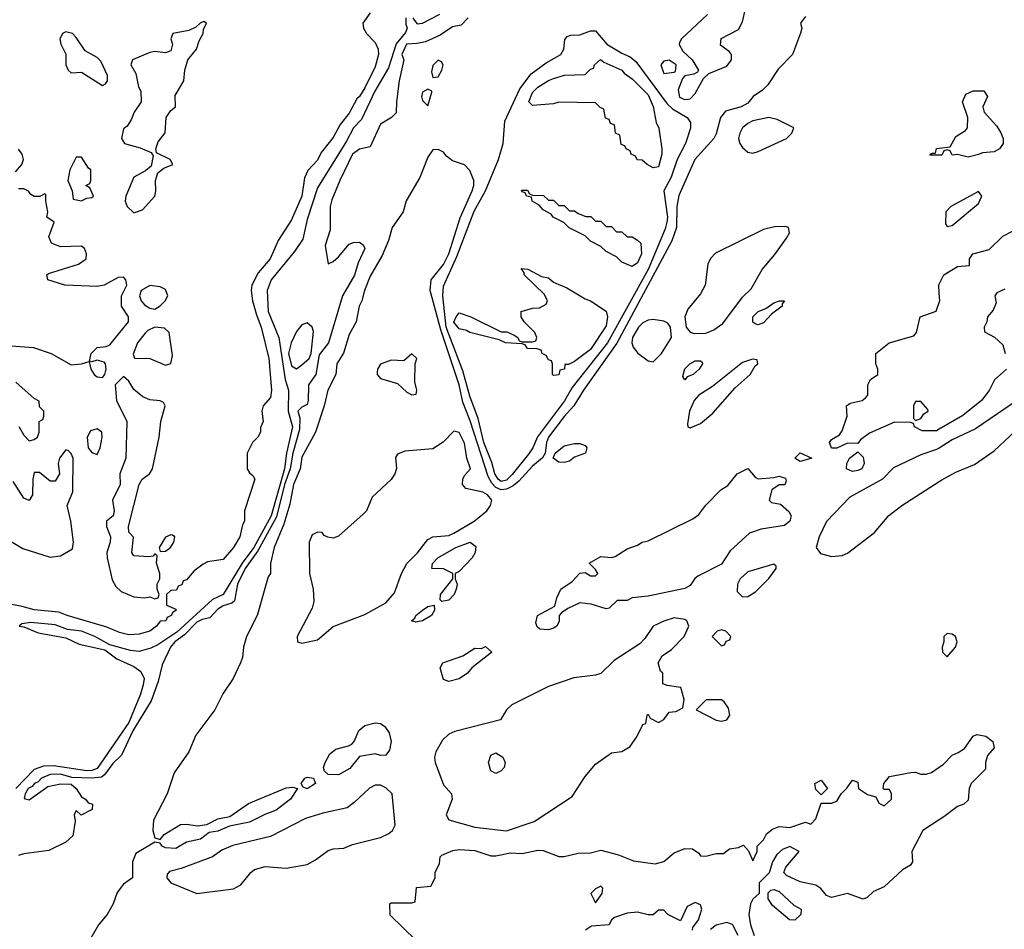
# Model space of a CAD drawing. Header units: inches. Extents: x 2348352 to 2479776, y 460422 to 613655.
# Tile 479 of 590: x 2446494 to 2450248, y 553753 to 557223. Entities that reach past the tile are written whole.
import ezdxf

# ---------------------------------------------------------------- set-up
doc = ezdxf.new("R2010")
doc.units = ezdxf.units.IN
doc.header["$MEASUREMENT"] = 0
doc.layers.add('C4545', color=7, linetype='Continuous')
doc.layers.add('C4555', color=7, linetype='Continuous')

msp = doc.modelspace()

# ---------------------------------------------------------------- linework, layer by layer
at = {"layer": 'C4545', "color": 4}
for points, elevation in [([(2447830.9, 557249.1), (2447802, 557210), (2447804.7, 557190), (2447816, 557170), (2447850, 557136), (2447860.5, 557110), (2447862, 557090), (2447850, 557042.9), (2447810, 556962.6), (2447790, 556929.8), (2447779.3, 556920.7), (2447750, 556865.7), (2447716.5, 556823.5), (2447690, 556773.3), (2447643.5, 556716.5), (2447630, 556686.9), (2447592.6, 556647.4), (2447580.6, 556619.4), (2447570, 556549.5), (2447530, 556459.5), (2447479.2, 556380.8), (2447448.7, 556310), (2447403.1, 556256.9), (2447379.6, 556210), (2447376.9, 556190), (2447382.3, 556150), (2447396.6, 556096.6), (2447415.3, 556050), (2447444.2, 555930), (2447454.9, 555810), (2447450, 555782), (2447422, 555750), (2447418, 555730), (2447422, 555690), (2447412.7, 555667.3), (2447412, 555650), (2447402, 555630), (2447382, 555610), (2447362, 555570), (2447362, 555510), (2447370, 555494), (2447383.6, 555483.6), (2447391.3, 555470), (2447351, 555350), (2447351, 555310), (2447343.6, 555296.4), (2447334, 555250), (2447310, 555209), (2447270, 555164), (2447210, 555155.3), (2447193.7, 555146.3), (2447159.8, 555120.2), (2447130, 555086), (2447118, 555082), (2447112.7, 555067.3), (2447098, 555062), (2447092.7, 555047.3), (2447070, 555046), (2447054, 555030), (2447054, 554990), (2447090, 554974), (2447091, 554970), (2447078, 554962), (2447071.3, 554950), (2447056.9, 554943.1), (2447051, 554930), (2447030, 554928.7), (2447016, 554910), (2446990.8, 554890), (2446950, 554879.3), (2446910, 554876), (2446874.4, 554885.6), (2446826, 554906), (2446675.1, 554950), (2446643.4, 554963.4), (2446550, 554971.2), (2446504.4, 554984.4), (2446410, 555002)], 16), ([(2447966.5, 557230), (2447966.3, 557206.3), (2447971.7, 557190), (2447965.8, 557174.2), (2447929.2, 557130.8), (2447900.5, 557039.5), (2447848, 556950), (2447797.4, 556842.6), (2447766.4, 556810), (2447740.3, 556759.7), (2447630, 556581.3), (2447590, 556461.2), (2447573.8, 556386.2), (2447542, 556338), (2447453.6, 556230), (2447437.5, 556190), (2447442.1, 556110), (2447482.3, 556010), (2447506.6, 555850), (2447518.7, 555810), (2447517.4, 555730), (2447533.9, 555670), (2447511.3, 555570), (2447504.3, 555510), (2447453.5, 555330), (2447386.9, 555210), (2447342.7, 555150), (2447270.3, 555030), (2447230, 555010.8), (2447093.2, 554886.8), (2447021.5, 554838.5), (2446994.1, 554825.9), (2446950, 554812.6), (2446917, 554817), (2446838, 554838), (2446781.1, 554870), (2446730, 554889.8), (2446676.4, 554896.4), (2446630, 554914.2), (2446536.7, 554923.3), (2446502, 554918), (2446492, 554910), (2446510, 554907), (2446564.5, 554884.5), (2446670, 554864.9), (2446721.4, 554841.4), (2446818.8, 554818.8), (2446865.3, 554785.3), (2446930, 554755.4), (2446956.1, 554736.1), (2446968.9, 554710), (2446965.5, 554685.5), (2446955.2, 554650), (2446910, 554542.6), (2446790, 554367), (2446770, 554358.6), (2446750, 554358), (2446623, 554377), (2446584.7, 554375.3), (2446550, 554362.3), (2446479.3, 554290)], 24), ([(2448203.6, 557230), (2448177.6, 557202.4), (2448144.2, 557195.8), (2448096.8, 557163.2), (2448041.5, 557138.5), (2448010, 557131.6), (2447968.7, 557130), (2447951, 557090), (2447958.8, 557070), (2447940.5, 556990), (2447930.6, 556910), (2447930, 556868), (2447912, 556850), (2447870, 556824), (2447830, 556738), (2447790, 556729.3), (2447763.8, 556710), (2447714.4, 556610), (2447684.4, 556535.6), (2447677.6, 556510), (2447678.4, 556421.6), (2447658.5, 556361.5), (2447670, 556292), (2447690, 556301), (2447710, 556318.8), (2447750, 556366.8), (2447766.6, 556373.4), (2447790, 556374.8), (2447804, 556364), (2447810.4, 556350), (2447785.3, 556294.8), (2447771.2, 556248.8), (2447725.5, 556170), (2447672.2, 555990), (2447635.5, 555944.5), (2447624, 555870), (2447594.8, 555830), (2447594.4, 555770), (2447590, 555755.3), (2447570, 555745.2), (2447554.8, 555730), (2447562.3, 555702.3), (2447560.7, 555659.3), (2447535.3, 555570), (2447525.8, 555510), (2447504.1, 555450), (2447472.9, 555327.1), (2447402.7, 555197.3), (2447354.4, 555130), (2447325.2, 555070), (2447313.6, 555006.4), (2447303, 554997), (2447270, 554986.6), (2447250, 554974.3), (2447219.3, 554940.7), (2447190, 554935.1), (2447170, 554924.4), (2447123.1, 554876.9), (2447085.3, 554850), (2447068.7, 554830), (2447037.5, 554762.5), (2447022, 554698), (2446995.8, 554624.2), (2446926.2, 554510), (2446882, 554418), (2446850, 554385.1), (2446818, 554342), (2446806.4, 554333.6), (2446770.2, 554329.8), (2446692.6, 554332.6), (2446650, 554344.7), (2446610, 554344), (2446578, 554330), (2446564.6, 554315.4), (2446551, 554310), (2446542, 554298), (2446526.7, 554290), (2446514.8, 554270), (2446512, 554252), (2446530, 554247.3), (2446602, 554298), (2446650, 554307.6), (2446690, 554306.7), (2446710, 554290.6), (2446730, 554258.8), (2446744.7, 554250), (2446756, 554236), (2446771.3, 554230), (2446771, 554210), (2446728.4, 554188.4), (2446710, 554206), (2446702, 554190), (2446705.4, 554165.4), (2446696.3, 554110), (2446670, 554085.2), (2446605.7, 554054.3), (2446510, 554041.6), (2446490, 554034.5)], 28), ([(2449490, 557235.3), (2449471.3, 557210), (2449476, 557190), (2449471.3, 557171.3), (2449440.7, 557090), (2449386.3, 557033.7), (2449346.2, 556973.8), (2449326.2, 556953.8), (2449290.4, 556929.6), (2449270, 556904.5), (2449244.7, 556890), (2449185.8, 556874.2), (2449166, 556850), (2449150, 556788), (2449141, 556770), (2449067.7, 556690), (2449007.9, 556552.1), (2448999.6, 556510), (2448999, 556430), (2448981.2, 556378.8), (2448771.5, 555988.5), (2448643.7, 555810), (2448607.4, 555750), (2448570, 555709.6), (2448510.5, 555630), (2448503.1, 555610), (2448498, 555570), (2448488.1, 555551.9), (2448450, 555519.3), (2448397, 555463), (2448375.5, 555444.5), (2448350, 555431.6), (2448330, 555429.8), (2448310, 555438.2), (2448294.5, 555454.5), (2448281, 555481), (2448212.3, 555692.3), (2448184.1, 555764.1), (2448169.7, 555830.3), (2448099.4, 556039.4), (2448059.6, 556190), (2448062.7, 556230), (2448110, 556288.5), (2448130.7, 556330), (2448173.2, 556466.8), (2448219.5, 556570), (2448226, 556590), (2448225.2, 556610), (2448210, 556648), (2448190, 556668.7), (2448144.7, 556684.7), (2448122, 556702), (2448110, 556718), (2448090, 556728), (2448070, 556726), (2448050, 556698), (2448019.5, 556620.5), (2447968.1, 556531.9), (2447956, 556490), (2447914, 556430), (2447899.9, 556380.1), (2447876.4, 556323.6), (2447830, 556244), (2447808.5, 556190), (2447799.1, 556150), (2447788.4, 556130), (2447777.3, 556070), (2447750, 556022), (2447728.7, 555951.3), (2447703, 555910), (2447699.3, 555870), (2447668.7, 555810), (2447654.9, 555750), (2447621.6, 555650), (2447570, 555554), (2447563.7, 555510), (2447538.4, 555450), (2447524.6, 555375.4), (2447502, 555298), (2447464.7, 555210), (2447451.1, 555148.9), (2447450.8, 555110), (2447442, 555098), (2447399.1, 554950), (2447359.1, 554870), (2447348, 554830), (2447344, 554790), (2447336.3, 554770), (2447307.7, 554710), (2447268.8, 554651.2), (2447238.4, 554590), (2447166, 554494), (2447138.7, 554430), (2447083.8, 554350), (2447057.1, 554270), (2447004.9, 554170), (2447001.6, 554130), (2447010, 554102), (2447030, 554096), (2447045.1, 554114.9), (2447107.6, 554152.4), (2447130, 554154.9), (2447171.8, 554148.2), (2447207.2, 554152.8), (2447250, 554174), (2447295.9, 554184.1), (2447366.8, 554233.2), (2447510, 554293.4), (2447536, 554296), (2447554, 554290), (2447526.8, 554250), (2447472.7, 554207.3), (2447428.5, 554191.5), (2447370, 554162.4), (2447293.8, 554146.2), (2447250, 554127.8), (2447217.1, 554122.9), (2447183.1, 554096.9), (2447130, 554085.1), (2447090, 554061.6), (2447050, 554063.6), (2447037.2, 554070), (2447030, 554082), (2447010, 554085.2), (2446937.5, 554042.5), (2446923.8, 554010), (2446924.7, 553950), (2446890, 553926), (2446866, 553894), (2446850.5, 553850), (2446827.7, 553810), (2446794.9, 553770), (2446750, 553693.2)], 32), ([(2447993.6, 557230), (2447999.1, 557219.1), (2448010, 557207.6), (2448030.6, 557209.4), (2448096.3, 557243.7)], 28), ([(2449116.8, 557243.2), (2449017.3, 557150), (2449010, 557135.3), (2449008.5, 557128.5), (2449022.6, 557102.6), (2449058, 557070), (2449082, 557030), (2449078, 557022), (2449064.7, 557015.3), (2449030, 557008), (2449021, 556999), (2449005.4, 556954.6), (2449010, 556927.3), (2449030, 556918), (2449050, 556921), (2449070, 556941), (2449102, 556998), (2449122, 557018), (2449190, 557046), (2449208, 557070), (2449208, 557090), (2449200.4, 557100.4), (2449166, 557126), (2449168.4, 557151.6), (2449234.6, 557185.4), (2449250, 557214), (2449260.4, 557259.6)], 32), ([(2446478, 556642), (2446502, 556670), (2446508.7, 556690), (2446504, 556710), (2446489.4, 556729.4)], 16), ([(2450000, 556706), (2449966, 556706), (2449966, 556710), (2449974, 556714), (2449986, 556714), (2449990, 556731.3), (2450000, 556732.6)], 32), ([(2446461.2, 555978.8), (2446547.5, 555972.5), (2446614.8, 555950), (2446690, 555906.8), (2446729.6, 555910.4), (2446759.6, 555919.6), (2446766, 555890), (2446778, 555870), (2446790, 555861), (2446810, 555858), (2446819, 555870), (2446824, 555890), (2446822, 555910), (2446816.5, 555916.5), (2446790, 555924), (2446770, 555918), (2446760.4, 555920.4), (2446767, 555950), (2446790, 555972.4), (2446824.1, 555975.9), (2446838, 555982), (2446909, 556070), (2446909, 556090), (2446882, 556130), (2446882.9, 556170), (2446902.7, 556210), (2446899.3, 556230), (2446890, 556241.2), (2446870, 556239.3), (2446816, 556210), (2446790, 556205.1), (2446666, 556210), (2446602, 556230), (2446598, 556250), (2446604.7, 556255.3), (2446718, 556290), (2446748, 556310), (2446748.7, 556330), (2446742, 556350), (2446730, 556359), (2446650, 556356), (2446615.3, 556370), (2446605.2, 556394.8), (2446626, 556450), (2446598, 556470), (2446602, 556490), (2446594, 556530), (2446594.6, 556554.6), (2446590, 556558), (2446571.6, 556548.4), (2446550, 556548.7), (2446536.4, 556556.4), (2446528.4, 556568.4), (2446510, 556578), (2446490, 556578)], 16), ([(2450000, 556180), (2449998, 556210), (2450000, 556214)], 32), ([(2450000, 555660.3), (2449990, 555654.5), (2449934.6, 555654.6), (2449906, 555670), (2449902, 555682), (2449890, 555686), (2449830, 555688), (2449734.4, 555645.6), (2449699.6, 555620.4), (2449690, 555606), (2449650, 555608), (2449610, 555588), (2449589, 555589), (2449582, 555610), (2449590, 555622), (2449620.4, 555639.6), (2449630, 555654), (2449648.7, 555710), (2449646, 555750), (2449660.4, 555759.6), (2449706, 555770), (2449719, 555781), (2449728, 555790), (2449728, 555830), (2449738, 555850), (2449766, 555870), (2449766, 555890), (2449758, 555910), (2449758, 555950), (2449809.3, 555990.7), (2449902.7, 556017.3), (2449914, 556030), (2449928, 556090), (2449988.7, 556111.3), (2450000, 556144.2)], 32), ([(2446490.6, 555670.6), (2446510, 555638), (2446530, 555616), (2446550, 555621), (2446562, 555630), (2446568.7, 555650), (2446568, 555690), (2446582, 555698), (2446586, 555710), (2446586, 555730), (2446570, 555746), (2446568, 555768), (2446550, 555778), (2446480.2, 555840.2)], 16), ([(2446456.1, 555236.1), (2446506, 555206), (2446610, 555172.7), (2446650, 555178), (2446695.1, 555204.9), (2446699.5, 555230), (2446689.4, 555310), (2446675.1, 555370), (2446697.5, 555422.5), (2446698, 555550), (2446690, 555568.7), (2446679, 555579), (2446670, 555582), (2446646, 555550), (2446641, 555530), (2446646, 555490), (2446630, 555462), (2446610, 555462), (2446570, 555495.3), (2446550, 555495.3), (2446544, 555470), (2446542.8, 555410), (2446530.7, 555389.3), (2446510, 555397.2), (2446470, 555461.2)], 16), ([(2450000, 555589), (2449990, 555582.9), (2449930, 555562.9), (2449826, 555514), (2449784, 555470), (2449658.7, 555401.3), (2449570, 555308.7), (2449542.8, 555250), (2449531.3, 555210), (2449546.8, 555186.8), (2449590, 555174.8), (2449630, 555179.1), (2449650, 555187.7), (2449753.4, 555266.6), (2449808.2, 555331.8), (2449857.2, 555370), (2450000, 555461.8)], 36), ([(2448006, 553710), (2447907.3, 553807.3), (2447906, 553850), (2447910, 553854), (2447990, 553854), (2448002, 553858), (2448007.3, 553912.7), (2448062, 553918), (2448078, 553950), (2448078, 553970), (2448095.3, 554004.7), (2448098, 554030), (2448104, 554036), (2448146.3, 554053.7), (2448170, 554057.3), (2448230, 554053.4), (2448290, 554034), (2448310, 554033.4), (2448365.4, 554045.4), (2448410, 554042.8), (2448470, 554054.8), (2448490, 554054), (2448550, 554031), (2448570, 554031), (2448623.6, 554043.6), (2448670, 554044.7), (2448710, 554054.8), (2448776.9, 554036.9), (2448834.4, 554014.4), (2448917.2, 554002.8), (2448950, 554012), (2448990, 554044.7), (2449030, 554062), (2449059.6, 554059.6), (2449083.6, 554043.6), (2449090, 554034), (2449110, 554032), (2449150, 554042), (2449178, 554042), (2449200.4, 554059.6), (2449234.6, 554065.4), (2449254, 554074), (2449272.7, 554052.7), (2449290, 554014), (2449306, 554050), (2449306, 554070), (2449330, 554094), (2449342, 554118), (2449364.7, 554135.3), (2449390, 554146), (2449430, 554141), (2449490, 554162), (2449510, 554154), (2449530, 554174), (2449550, 554234), (2449590, 554234), (2449610, 554242), (2449626, 554270), (2449648.4, 554291.6), (2449670, 554322), (2449690, 554314), (2449692, 554290), (2449727.1, 554267.1), (2449758, 554258), (2449770, 554234), (2449790, 554224.7), (2449818, 554250), (2449818, 554270), (2449810, 554286), (2449790, 554286), (2449786, 554290), (2449788.7, 554310), (2449810, 554336), (2449891.6, 554351.6), (2449910, 554352), (2449930, 554344.7), (2449950, 554344.7), (2449970, 554351.3), (2450000, 554372)], 32), ([(2450000, 554170.3), (2449938, 554130), (2449896, 554050), (2449898, 554010), (2449890, 553998), (2449859.6, 553980.4), (2449790, 553915.3), (2449750, 553898), (2449725.4, 553874.6), (2449710, 553868.7), (2449650, 553889.2), (2449590, 553874), (2449570, 553882), (2449549, 553909), (2449530, 553922), (2449470, 553934), (2449418, 553958), (2449408, 553970), (2449415.3, 553990), (2449466, 554050), (2449430, 554068.7), (2449402, 554058), (2449381.4, 554038.6), (2449364.7, 554010), (2449351.6, 553968.4), (2449314, 553930), (2449314, 553890), (2449290, 553868), (2449281, 553850), (2449274.8, 553810), (2449280.7, 553770), (2449294.8, 553730)], 32), ([(2449059, 553750), (2449060.2, 553759.8), (2449082, 553790), (2449095.3, 553830), (2449090, 553846), (2449070, 553855.3), (2449039.6, 553840.4), (2449014, 553786), (2448966, 553810), (2448950, 553826), (2448930, 553826), (2448910, 553808), (2448890, 553808), (2448850, 553819), (2448810, 553815.3), (2448762, 553798), (2448751.1, 553788.9), (2448742, 553770), (2448674.8, 553765.2), (2448652, 553750)], 32), ([(2449233.2, 553730), (2449212, 553772), (2449190, 553779), (2449150, 553769), (2449127.5, 553752.5)], 32)]:
    msp.add_lwpolyline(points, dxfattribs=dict(at, elevation=elevation))
for points, elevation in [([(2447196.4, 557216.4), (2447182, 557210), (2447166, 557194), (2447138.8, 557181.2), (2447078, 557170), (2447071, 557150), (2447077.3, 557130), (2447070, 557104), (2447050, 557096), (2447010, 557101.2), (2446990, 557097.2), (2446924.7, 557070), (2446918, 557050), (2446937.3, 557017.3), (2446946.8, 556966.8), (2446956, 556950), (2446958, 556910), (2446931.3, 556870), (2446919.8, 556840.2), (2446903.6, 556816.4), (2446890, 556806), (2446882, 556770), (2446894, 556750), (2446953.7, 556733.7), (2446996, 556716), (2447003.6, 556703.6), (2446995.3, 556664.7), (2446974, 556646), (2446930, 556622), (2446899.1, 556550), (2446896.3, 556530), (2446904, 556510), (2446930, 556486), (2446962, 556498), (2447009, 556550), (2447014, 556570), (2447012.7, 556610), (2447020.9, 556639.1), (2447043.7, 556656.3), (2447078, 556670), (2447068, 556690), (2447015.3, 556715.3), (2447013.2, 556730), (2447022.9, 556757.1), (2447049.3, 556790.7), (2447053.2, 556850), (2447070, 556876), (2447088.7, 556890), (2447086.8, 556933.2), (2447119.5, 556990), (2447123.7, 557030), (2447136, 557070), (2447169, 557110), (2447178, 557142), (2447193.2, 557170), (2447194.6, 557185.4), (2447206, 557210)], 16), ([(2446670, 557176), (2446658, 557170), (2446647.9, 557147.9), (2446650.8, 557130), (2446670.8, 557090.8), (2446670.8, 557050), (2446678.8, 557030), (2446690, 557020.7), (2446730, 557022.8), (2446810, 556971.3), (2446822, 556978), (2446828.7, 556990), (2446829, 557010), (2446804.1, 557064.1), (2446790, 557079), (2446743.7, 557103.7), (2446710, 557155.3), (2446695.3, 557170)], 16), ([(2448330, 555461.6), (2448318.5, 555470), (2448305.9, 555490), (2448294.4, 555534.4), (2448263.9, 555610), (2448242.1, 555702.1), (2448210, 555787), (2448183.9, 555883.9), (2448120.8, 556050), (2448107.1, 556170), (2448110, 556206), (2448160.7, 556319.3), (2448227.1, 556492.9), (2448269.8, 556570), (2448319.8, 556690), (2448337.7, 556750), (2448344.4, 556835.6), (2448401.4, 556958.6), (2448443.9, 557016.1), (2448501.6, 557058.4), (2448557, 557090), (2448569.4, 557110), (2448572.7, 557147.3), (2448581.5, 557158.5), (2448596, 557164), (2448630, 557164.4), (2448670, 557180.7), (2448690, 557180.7), (2448732.7, 557130), (2448790, 557094.9), (2448821.2, 557081.2), (2448843.6, 557063.6), (2448962.3, 556902.3), (2448982.7, 556882.7), (2449039.5, 556850), (2449051.8, 556830), (2449051.5, 556808.5), (2449033.1, 556750), (2449001.3, 556690), (2448978.3, 556621.7), (2448950.3, 556570), (2448963.5, 556470), (2448961.6, 556450), (2448955.2, 556424.8), (2448890.1, 556269.9), (2448735, 555990), (2448600.3, 555819.7), (2448570.8, 555769.2), (2448468.2, 555631.8), (2448450.1, 555589.9), (2448434.2, 555565.8), (2448372.2, 555487.8), (2448350, 555466.3)], 28), ([(2448090, 557068.7), (2448070, 557048), (2448064.5, 557024.5), (2448070, 557002), (2448090, 557004.7), (2448104, 557030), (2448108.7, 557050), (2448102, 557062)], 32), ([(2448910, 556658), (2448886, 556670), (2448867.3, 556687.3), (2448848.4, 556688.4), (2448842, 556702), (2448826, 556710), (2448822, 556722), (2448806, 556730), (2448802, 556742), (2448787.3, 556747.3), (2448782, 556782), (2448766, 556790), (2448762, 556822), (2448747.3, 556827.3), (2448742, 556842), (2448727.3, 556847.3), (2448722, 556882), (2448707.3, 556887.3), (2448690, 556906), (2448550, 556908.7), (2448530, 556902), (2448450, 556895.3), (2448435.3, 556910), (2448450, 556944.7), (2448470, 556966), (2448510, 556990.8), (2448530, 556998), (2448571.6, 557011.6), (2448650, 557014), (2448670, 557034), (2448682, 557038), (2448686, 557050), (2448709.1, 557070.9), (2448721, 557061), (2448790, 557030.5), (2448798.8, 557018.8), (2448830, 556997.3), (2448890, 556936.3), (2448910, 556891.3), (2448921, 556830), (2448930.7, 556809.3), (2448942, 556730), (2448942, 556710), (2448930, 556662)], 24), ([(2448970, 557069), (2448950, 557064), (2448938.8, 557050), (2448950, 557018), (2448990, 557022), (2448994.6, 557025.4), (2448997.2, 557050)], 32), ([(2448050, 556958), (2448030, 556946), (2448026.8, 556930), (2448030, 556914), (2448050, 556894), (2448066, 556946), (2448066, 556950)], 32), ([(2449350, 556849.4), (2449290, 556837.6), (2449270, 556827.3), (2449250.5, 556810), (2449239.3, 556790), (2449234.9, 556770), (2449240.5, 556750), (2449250, 556734.8), (2449270, 556717.3), (2449290, 556713.4), (2449310, 556720.5), (2449418, 556770), (2449438, 556790), (2449446, 556810), (2449382.7, 556842.7)], 36), ([(2446730, 556698), (2446710, 556698), (2446686, 556650), (2446678, 556610), (2446694, 556570), (2446698, 556538), (2446730, 556532), (2446750, 556542), (2446770, 556544.7), (2446775.3, 556550), (2446762, 556582), (2446746, 556590), (2446762, 556598), (2446766, 556610), (2446766, 556650), (2446756.4, 556656.4)], 16), ([(2448510, 556534), (2448530, 556534), (2448550, 556514), (2448570, 556514), (2448590, 556494), (2448610, 556494), (2448623.6, 556483.6), (2448652.7, 556472.7), (2448671.6, 556471.6), (2448690, 556454), (2448710, 556454), (2448730, 556434), (2448750, 556434), (2448770, 556414), (2448790, 556414), (2448810, 556394), (2448830, 556394), (2448850, 556382), (2448862, 556370), (2448864.7, 556330), (2448850, 556295.3), (2448830, 556282), (2448790, 556298), (2448770, 556318), (2448730, 556338), (2448710, 556358), (2448670, 556378), (2448650, 556398), (2448589.1, 556429.1), (2448568.9, 556448.9), (2448528, 556470), (2448520.4, 556480.4), (2448490, 556498), (2448475.3, 556515.3), (2448448, 556530), (2448446, 556546), (2448426, 556550), (2448422, 556562), (2448410, 556566), (2448407.3, 556572.7), (2448430, 556572), (2448438, 556558), (2448450, 556554), (2448491.6, 556551.6)], 24), ([(2449413.6, 556433.6), (2449372.1, 556432.1), (2449330, 556423), (2449147.2, 556332.8), (2449127.7, 556312.3), (2449117.6, 556290), (2449107.7, 556210), (2449090, 556177.2), (2449042, 556118), (2449030.6, 556090), (2449034.8, 556050), (2449050, 556031), (2449065.8, 556025.8), (2449110, 556027), (2449140.6, 556039.4), (2449175.5, 556064.5), (2449250, 556164), (2449283.6, 556196.4), (2449325.2, 556270), (2449373.1, 556326.9), (2449417.2, 556390), (2449428.7, 556410), (2449426, 556430)], 36), ([(2448530, 555866), (2448526, 555870), (2448526, 555910), (2448522, 555922), (2448510, 555926), (2448502, 555942), (2448486, 555950), (2448482, 555962), (2448467.3, 555967.3), (2448430, 555968), (2448422, 555982), (2448410, 555986), (2448346, 555990), (2448322, 556002), (2448210, 556029.2), (2448197.2, 556037.2), (2448170, 556044), (2448150, 556069), (2448159, 556090), (2448170, 556104.7), (2448214, 556090), (2448330, 556032), (2448351.6, 556031.6), (2448379.6, 556019.6), (2448394, 556010), (2448398, 555998), (2448410, 555994), (2448450, 555994), (2448462, 555998), (2448466, 556010), (2448458, 556030), (2448418, 556070), (2448406, 556090), (2448406, 556110), (2448450, 556122), (2448476.4, 556123.6), (2448502, 556138), (2448506, 556150), (2448494.6, 556174.6), (2448418, 556250), (2448418, 556258), (2448406, 556274), (2448431.6, 556271.6), (2448483.6, 556243.6), (2448510, 556238), (2448530, 556222), (2448579.8, 556199.8), (2448650, 556158), (2448670.9, 556150.9), (2448730.8, 556110.8), (2448735.5, 556090), (2448730, 556055.3), (2448670, 555964.2), (2448610, 555919), (2448587.3, 555907.3), (2448572.7, 555907.3), (2448571.3, 555890), (2448554, 555886), (2448550, 555868)], 24), ([(2446990, 556208.7), (2446958, 556190), (2446950.8, 556170), (2446957.3, 556150), (2446970, 556134.8), (2446990, 556122.8), (2447010, 556118.8), (2447030, 556130.8), (2447049.2, 556150), (2447059.3, 556170), (2447050, 556194), (2447030, 556204)], 16), ([(2449310, 556059.3), (2449301.5, 556061.5), (2449289.3, 556069.3), (2449289.4, 556090), (2449309.2, 556110), (2449338.4, 556121.6), (2449370, 556142.8), (2449390.9, 556150.9), (2449410.8, 556150.8), (2449401, 556139), (2449401, 556130), (2449360.5, 556099.5), (2449330, 556066)], 32), ([(2447590, 556066), (2447570, 556059.3), (2447550, 556033.2), (2447528.7, 555990), (2447519.6, 555950), (2447530, 555902.8), (2447550, 555890.8), (2447570, 555906), (2447598, 555930), (2447605.2, 555950), (2447614, 556034), (2447609.2, 556050)], 28), ([(2448910, 556079.3), (2448890, 556077.2), (2448870, 556066.6), (2448853.4, 556050), (2448830.6, 556010), (2448828, 555990), (2448833.7, 555973.7), (2448850.6, 555950.6), (2448890, 555922), (2448910, 555918), (2448941.2, 555950), (2448979, 556010), (2448975.3, 556050), (2448965.2, 556065.2), (2448950, 556073.2)], 36), ([(2447010, 556049.4), (2446982.8, 556037.2), (2446972.5, 556027.5), (2446944, 555990), (2446926.4, 555946.4), (2446932, 555932), (2446990, 555930.7), (2447050, 555904.7), (2447070, 555912), (2447077.5, 555942.5), (2447064, 556030), (2447046, 556046)], 16), ([(2447990, 555948), (2447958.8, 555921.2), (2447910, 555923.7), (2447870, 555909.2), (2447858, 555890), (2447857.3, 555877.3), (2447857.3, 555870), (2447870, 555854.8), (2447935.2, 555835.2), (2447970, 555802), (2447990, 555792), (2448006, 555794), (2448008, 555810), (2448001.2, 555841.2), (2448002, 555910), (2448008, 555930)], 36), ([(2449030, 555849.2), (2449022, 555862), (2449030, 555891), (2449049, 555910), (2449070, 555921), (2449090, 555922), (2449096.9, 555916.9), (2449098, 555910), (2449084.7, 555890), (2449062, 555870), (2449039.6, 555860.4)], 32), ([(2449288, 555928), (2449250, 555915.1), (2449136, 555824), (2449083.8, 555790), (2449066.4, 555770), (2449048.4, 555730), (2449040.7, 555680.7), (2449042, 555670), (2449050, 555666), (2449090, 555682), (2449137.5, 555722.5), (2449222, 555818), (2449279.3, 555870), (2449298, 555902), (2449308, 555910), (2449306, 555926)], 36), ([(2446890, 555862), (2446858.8, 555830), (2446863.8, 555770), (2446903.1, 555690), (2446898.4, 555550), (2446875.5, 555490), (2446877.1, 555450), (2446847.7, 555390), (2446854, 555350), (2446851, 555330), (2446824.7, 555310), (2446824.9, 555290), (2446840.5, 555250), (2446839.3, 555230), (2446826, 555190), (2446828, 555170), (2446846.7, 555086.7), (2446861.3, 555061.3), (2446881.1, 555041.1), (2446930, 555021), (2446970, 555018), (2446990, 555022), (2447010, 555014), (2447022, 555018), (2447026, 555030), (2447018, 555050), (2447018, 555070), (2447028, 555090), (2447028.7, 555110), (2447015.3, 555150), (2447018, 555178), (2447010, 555186), (2447003.6, 555176.4), (2446986.4, 555173.6), (2446930, 555178), (2446922, 555190), (2446928.4, 555248.4), (2446910, 555268), (2446909.2, 555290), (2446949.2, 555450), (2446961.2, 555470), (2446989.4, 555490.6), (2447001.2, 555510), (2447026, 555630), (2447032.7, 555690), (2447048.7, 555750), (2447042, 555762), (2447030, 555768.7), (2446990, 555772.7), (2446964.4, 555784.4), (2446930, 555812.7), (2446910, 555844)], 16), ([(2449930, 555766), (2449910, 555766), (2449902, 555750), (2449902, 555702), (2449910, 555694), (2449930, 555702), (2449941.2, 555718.8), (2449958, 555730), (2449956.4, 555736.4)], 32), ([(2446790, 555662), (2446764.9, 555655.1), (2446751, 555630), (2446756, 555590), (2446770, 555571.3), (2446790, 555564.7), (2446801.2, 555590), (2446808.7, 555630), (2446808, 555650)], 16), ([(2448150, 555653.2), (2448108.3, 555611.7), (2448070, 555586), (2447963, 555577), (2447934.8, 555565.2), (2447927.5, 555552.5), (2447930.6, 555510.6), (2447924.9, 555490), (2447910, 555469.2), (2447838, 555402), (2447816, 555350), (2447803.4, 555336.6), (2447710, 555253.2), (2447690, 555245.2), (2447668.9, 555248.9), (2447655.3, 555255.3), (2447647.3, 555267.3), (2447630, 555268), (2447610, 555258), (2447598, 555230), (2447599.3, 555110), (2447613, 555050), (2447615.9, 555004.1), (2447610, 554978), (2447552, 554870), (2447554, 554850), (2447570, 554844.7), (2447630, 554857.3), (2447690, 554907.7), (2447810, 554954), (2447890, 554998.8), (2447923, 555037), (2447949.7, 555110), (2447970, 555148), (2448010.7, 555189.3), (2448050, 555240.7), (2448070, 555250.7), (2448130, 555255.6), (2448150, 555263.6), (2448226.6, 555310), (2448275.1, 555350), (2448289.6, 555370), (2448294.5, 555390), (2448278, 555410), (2448260.1, 555420.1), (2448195.1, 555435.1), (2448182.7, 555450), (2448183.7, 555470), (2448190, 555484.7), (2448213.2, 555510), (2448199, 555550), (2448190, 555608), (2448170, 555648.7)], 36), ([(2448570, 555534), (2448550, 555535.3), (2448528, 555550), (2448535.3, 555570), (2448570, 555597.3), (2448610, 555606.8), (2448630, 555606), (2448650, 555598), (2448656, 555590), (2448651.1, 555568.9), (2448610, 555554), (2448590, 555539)], 32), ([(2449670, 555499), (2449646, 555510), (2449648, 555530), (2449658, 555550), (2449690, 555574), (2449710, 555554), (2449713.4, 555530), (2449704.7, 555510), (2449690, 555502.7)], 32), ([(2449470, 555538), (2449449, 555550), (2449470, 555571), (2449514, 555550), (2449510, 555548.7)], 32), ([(2449310, 555471.3), (2449370, 555476), (2449390, 555482), (2449413.7, 555473.7), (2449416, 555464), (2449411.1, 555448.9), (2449390, 555448), (2449362, 555430), (2449352, 555390), (2449361, 555381), (2449394.4, 555374.4), (2449427.1, 555347.1), (2449436, 555330), (2449431, 555310), (2449410, 555293.2), (2449321.1, 555278.9), (2449276.3, 555263.7), (2449203.1, 555196.9), (2449170, 555146.6), (2449079.9, 555100.1), (2449068.2, 555091.8), (2449050, 555065.2), (2449030, 555053.2), (2448890, 555024), (2448830, 555018), (2448810, 555008), (2448772.7, 555007.3), (2448742, 554978), (2448730, 554975.3), (2448673.6, 554993.6), (2448630, 554998), (2448583.5, 554976.5), (2448559.8, 554960.2), (2448551.3, 554950), (2448550.9, 554929.1), (2448542, 554910), (2448530, 554902), (2448510, 554895.3), (2448478, 554898), (2448467.3, 554907.3), (2448462, 554922), (2448468.7, 554950), (2448534, 554986), (2448542, 555018), (2448558, 555050), (2448600.4, 555079.6), (2448630, 555111.3), (2448650, 555114), (2448670, 555102), (2448690, 555102), (2448698, 555110), (2448690, 555126), (2448666, 555150), (2448710, 555174.8), (2448750, 555171), (2448764.7, 555175.3), (2448810, 555204.7), (2448850, 555218), (2448868, 555230), (2448890, 555234.8), (2449060.9, 555319.1), (2449084.1, 555335.9), (2449110, 555371.3), (2449168, 555430), (2449194, 555446), (2449230, 555491), (2449270, 555511), (2449298, 555478)], 32), ([(2447070, 555258), (2447050, 555248.7), (2447026, 555210), (2447030, 555194), (2447050, 555196), (2447068.7, 555210), (2447082, 555230), (2447086, 555250), (2447076.4, 555256.4)], 16), ([(2448104, 555004), (2448098, 555010), (2448099, 555030), (2448146, 555090), (2448146, 555110), (2448110, 555128), (2448066, 555130), (2448068.4, 555148.4), (2448089, 555170), (2448157.2, 555210), (2448212, 555230), (2448233.4, 555213.4), (2448231, 555190), (2448218.8, 555170), (2448170, 555118), (2448154, 555110), (2448154, 555090), (2448162, 555070), (2448158, 555050), (2448150.8, 555030), (2448130, 555009.3)], 32), ([(2449370, 555146), (2449270, 555117), (2449240.7, 555090), (2449230.8, 555070), (2449230, 555042), (2449250, 555021), (2449270, 555022.8), (2449299.1, 555040.9), (2449350, 555091.3), (2449378, 555130), (2449378, 555138)], 36), ([(2448004.7, 554924.7), (2447988.7, 554930), (2448000.4, 554939.6), (2448004, 554950), (2448030, 554971), (2448050, 554984.7), (2448074, 554990), (2448076, 554970), (2448064.7, 554950), (2448030, 554929.4)], 32), ([(2448990, 554941.2), (2448950, 554929.2), (2448910, 554909.2), (2448878, 554862), (2448858.5, 554841.5), (2448760.9, 554779.1), (2448710.5, 554729.5), (2448690, 554722), (2448607.6, 554712.4), (2448510, 554679.7), (2448371, 554610), (2448350.8, 554590), (2448327.3, 554552.7), (2448152.8, 554507.2), (2448130, 554497.2), (2448105.8, 554474.2), (2448081, 554430), (2448076, 554410), (2448078.8, 554390), (2448110, 554304.7), (2448141, 554270), (2448142.8, 554250), (2448120.7, 554190), (2448130, 554171.3), (2448230, 554142.4), (2448350, 554128.7), (2448455.4, 554164.6), (2448600.7, 554259.3), (2448650, 554336), (2448690, 554382.8), (2448750, 554426), (2448790, 554431.3), (2448822, 554450), (2448848.7, 554490), (2448870, 554534), (2448882, 554538), (2448886, 554570), (2448890, 554574), (2448898, 554558), (2448930, 554542), (2448950, 554554), (2448970, 554582), (2448996.4, 554583.6), (2449022, 554598), (2449028, 554630), (2449015.3, 554675.3), (2448963.1, 554683.1), (2448946, 554690), (2448946, 554730), (2448938, 554738), (2448928.7, 554770), (2448944.1, 554795.9), (2448979.3, 554820.7), (2449028, 554870), (2449046, 554910), (2449038, 554930), (2449030, 554935.3)], 36), ([(2449170, 554895.3), (2449154, 554890), (2449134, 554870), (2449170, 554834), (2449182, 554838), (2449187.3, 554852.7), (2449202, 554858), (2449206, 554870), (2449186, 554890)], 36), ([(2448130, 554698), (2448110, 554706), (2448098, 554750), (2448108, 554770), (2448183.2, 554796.8), (2448230, 554826), (2448255.3, 554824.7), (2448270, 554832), (2448294, 554810), (2448218, 554750), (2448202, 554730), (2448170, 554708.7)], 32), ([(2449170, 554628), (2449112, 554628), (2449074, 554590), (2449150, 554551.3), (2449170, 554546.8), (2449190, 554552), (2449202, 554570), (2449196.4, 554596.4), (2449180.4, 554620.4)], 36), ([(2447870, 554416), (2447850, 554422), (2447790, 554412), (2447752.9, 554367.1), (2447710, 554342), (2447670, 554344), (2447656.5, 554356.5), (2447652.7, 554370), (2447658.4, 554390), (2447677, 554423), (2447699.1, 554440.9), (2447747.5, 554452.5), (2447760.1, 554459.9), (2447769.3, 554470), (2447787.9, 554512.1), (2447809.7, 554530.3), (2447850, 554541.3), (2447870, 554538), (2447886.3, 554526.3), (2447903.1, 554503.1), (2447910.4, 554470), (2447903.8, 554436.2), (2447890, 554417.2)], 32), ([(2448310, 554348), (2448290, 554358), (2448281.2, 554390), (2448290, 554418), (2448310, 554426), (2448336, 554410), (2448344.7, 554390), (2448342, 554370), (2448330, 554358)], 36), ([(2447870, 554303), (2447850, 554303), (2447827.9, 554292.1), (2447770, 554237), (2447742.8, 554217.2), (2447650, 554196.3), (2447584.5, 554175.5), (2447450, 554107.6), (2447306.5, 554073.5), (2447265.4, 554054.6), (2447230, 554029.6), (2447110, 553985.1), (2447066, 553974), (2447056, 553964), (2447054.8, 553950), (2447071, 553930), (2447170, 553890.4), (2447310, 553907.7), (2447336.9, 553923.1), (2447375.1, 553970), (2447390, 553981.6), (2447430, 553992.4), (2447510, 553986), (2447590, 554000.4), (2447622.3, 554017.7), (2447670, 554053.4), (2447690, 554060.7), (2447730, 554062.8), (2447763.7, 554076.3), (2447870, 554103.1), (2447901.3, 554118.7), (2447916.2, 554130), (2447925.6, 554150), (2447914.7, 554270), (2447890, 554292.8)], 36), ([(2447590, 554289.4), (2447575.3, 554295.3), (2447568, 554310), (2447582, 554330), (2447590, 554334), (2447614, 554330), (2447622, 554310)], 32), ([(2449550, 554266), (2449530, 554286), (2449526, 554310), (2449550, 554322), (2449574, 554290)], 32), ([(2448710, 553918), (2448690, 553908), (2448672, 553890), (2448690, 553854), (2448715.3, 553890), (2448718, 553910)], 32), ([(2449450, 553788.7), (2449429, 553789), (2449364.1, 553844.1), (2449348, 553870), (2449347.3, 553892.7), (2449358, 553902), (2449370, 553904.7), (2449390, 553898), (2449445.4, 553845.4), (2449474, 553830), (2449472, 553810)], 32)]:
    msp.add_lwpolyline(points, close=True, dxfattribs=dict(at, elevation=elevation))
at = {"layer": 'C4555', "color": 4}
for points, elevation in [([(2450000, 556732.6), (2450042, 556738), (2450063.1, 556776.9), (2450100.4, 556799.6), (2450108, 556810), (2450109, 556850), (2450089, 556910), (2450100.9, 556939.1), (2450129.2, 556950.8), (2450170, 556951), (2450184.7, 556930), (2450166.8, 556890), (2450170.8, 556870), (2450218, 556818), (2450233.7, 556793.7), (2450244.4, 556770), (2450243.8, 556750), (2450230.5, 556730), (2450210, 556718.7), (2450165.4, 556714.6), (2450150, 556708.7), (2450110, 556698), (2450070, 556708), (2450050, 556706), (2450042, 556722), (2450030, 556726), (2450018, 556722), (2450010, 556706), (2450000, 556706)], 32), ([(2450000, 556214), (2450018, 556250), (2450070, 556281), (2450115.3, 556284.7), (2450115.3, 556310), (2450128, 556330), (2450190, 556346), (2450243.2, 556396.8), (2450282, 556418)], 32), ([(2450000, 556144.2), (2450002, 556150), (2450000, 556180)], 32), ([(2450250, 556195.3), (2450219.6, 556180.4), (2450212, 556170), (2450216.9, 556143.1), (2450205.4, 556114.6), (2450184.7, 556090), (2450182, 556070), (2450172, 556050), (2450172.7, 556032.7), (2450211.3, 556011.3), (2450242, 555982), (2450252, 555950)], 32), ([(2450256, 555890), (2450210.7, 555849.3), (2450190, 555808), (2450161, 555770), (2450090, 555712.7), (2450000, 555660.3)], 32), ([(2450000, 555461.8), (2450010, 555468.2), (2450063.3, 555496.7), (2450134, 555526), (2450210, 555578), (2450329.2, 555690), (2450380.1, 555759.9), (2450415.3, 555790), (2450418, 555802), (2450426, 555810), (2450415.3, 555815.3), (2450394, 555814), (2450330, 555792.7), (2450138.3, 555661.7), (2450050, 555619.6), (2450000, 555589)], 36), ([(2450000, 554372), (2450016.6, 554383.4), (2450050, 554418), (2450072.9, 554427.1), (2450096.5, 554443.5), (2450129.6, 554490.4), (2450143.3, 554496.7), (2450178, 554490), (2450204.7, 554470), (2450210, 554446), (2450183.5, 554416.5), (2450176, 554390), (2450176, 554364), (2450122, 554310), (2450114, 554290), (2450110, 554246), (2450094, 554230), (2450070, 554222), (2450018, 554182), (2450000, 554170.3)], 32)]:
    msp.add_lwpolyline(points, dxfattribs=dict(at, elevation=elevation))
at = {"layer": 'C4555', "color": 4, "elevation": 36}
for points in [[(2450150, 556568), (2450044.7, 556510), (2450024.7, 556490), (2450023.6, 556443.6), (2450030, 556434), (2450050, 556438), (2450150, 556522), (2450162, 556550)], [(2450030, 554882), (2450018, 554870), (2450018, 554850), (2450011.3, 554830), (2450012, 554810), (2450030, 554792), (2450062, 554830), (2450068.7, 554850), (2450062, 554870), (2450050, 554879)]]:
    msp.add_lwpolyline(points, close=True, dxfattribs=at)

doc.saveas('drawing.dxf')
